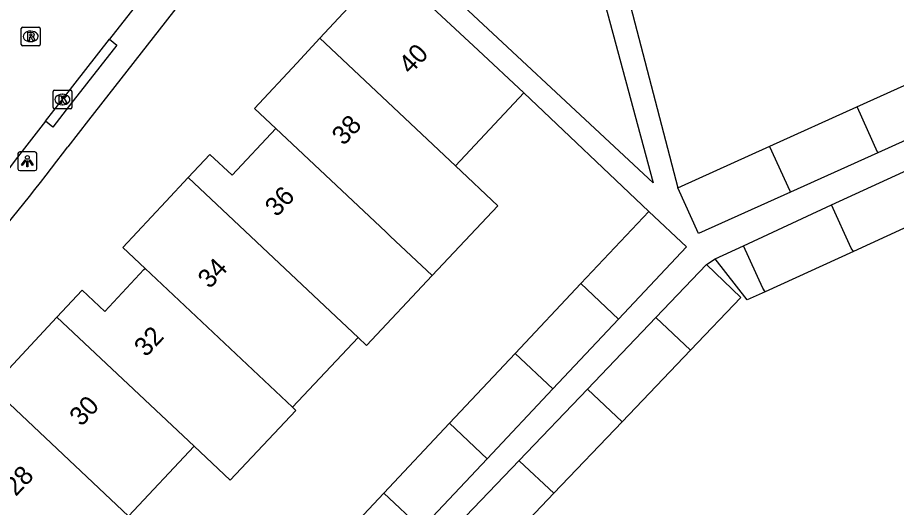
# Model space of a CAD drawing. Extents: x 158474 to 159560, y 388525 to 389605.
# Drawn here: x 159187.25 to 159234.01, y 389323.35 to 389349.43 of the extents above; entities that cross this region are included whole.
import ezdxf

# ---------------------------------------------------------------- set-up
doc = ezdxf.new("R2010")
doc.units = 0
for name, color, linetype in [('IMGEO_Kolk', 7, 'Continuous'), ('IMGEO_Lichtpunt', 7, 'Continuous'), ('IMGEO_Pand', 7, 'Continuous'), ('IMGEO_Pand_nummerreeks', 7, 'Continuous'), ('IMGEO_Rijbaan_lokaal_open', 7, 'Continuous'), ('IMGEO_Rioolput', 7, 'Continuous'), ('IMGEO_Voetpad_open', 7, 'Continuous')]:
    doc.layers.add(name, color=color, linetype=linetype)

msp = doc.modelspace()

# ---------------------------------------------------------------- linework, layer by layer
at = {"layer": 'IMGEO_Kolk'}
for p, q in [((159189.132, 389344.634), (159189.132, 389345.486)), ((159189.207, 389345.56), (159190.059, 389345.56)), ((159189.62, 389345.34), (159189.645, 389345.34)), ((159190.133, 389345.486), (159190.133, 389344.634)), ((159190.059, 389344.56), (159189.207, 389344.56)), ((159189.643, 389344.78), (159189.618, 389344.78))]:
    msp.add_line(p, q, dxfattribs=at)
for points in [[(159189.132, 389344.634), (159189.132, 389345.486)], [(159189.207, 389345.56), (159190.059, 389345.56)], [(159190.133, 389345.486), (159190.133, 389344.634)], [(159189.453, 389345.26), (159189.576, 389345.26), (159189.576, 389345.109), (159189.706, 389345.26), (159189.87, 389345.26), (159189.724, 389345.109), (159189.877, 389344.86), (159189.725, 389344.86), (159189.64, 389345.024), (159189.576, 389344.957), (159189.576, 389344.86), (159189.453, 389344.86), (159189.453, 389345.26)], [(159190.059, 389344.56), (159189.207, 389344.56)]]:
    msp.add_lwpolyline(points, dxfattribs=at)
for centre, start, end in [((159189.209, 389345.484), 91.552, 178.448), ((159189.209, 389345.484), 91.552, 178.448), ((159190.057, 389345.484), 1.552, 88.448), ((159190.057, 389345.484), 1.552, 88.448), ((159189.209, 389344.636), 181.552, 268.448), ((159189.209, 389344.636), 181.552, 268.448), ((159190.057, 389344.636), 271.552, 358.448), ((159190.057, 389344.636), 271.552, 358.448)]:
    msp.add_arc(centre, 0.0765, start, end, dxfattribs=at)
for centre, major_axis, ratio, start_param, end_param in [((159189.619, 389345.06), (-0.387, 0.002), 0.722429, 4.712389, 7.853982), ((159189.644, 389345.06), (-0.39, 0.002), 0.717154, 1.570796, 4.712389)]:
    msp.add_ellipse(centre, major_axis=major_axis, ratio=ratio, start_param=start_param, end_param=end_param, dxfattribs=at)
at = {"layer": 'IMGEO_Lichtpunt'}
for p, q in [((159187.269, 389342.184), (159187.269, 389341.377)), ((159187.269, 389342.184), (159187.269, 389341.377)), ((159188.171, 389342.279), (159187.363, 389342.279)), ((159188.171, 389342.279), (159187.363, 389342.279)), ((159188.265, 389341.377), (159188.265, 389342.184)), ((159188.265, 389341.377), (159188.265, 389342.184)), ((159187.363, 389341.283), (159188.171, 389341.283)), ((159187.363, 389341.283), (159188.171, 389341.283))]:
    msp.add_line(p, q, dxfattribs=at)
for points in [[(159187.643, 389341.848), (159187.682, 389341.82), (159187.494, 389341.558), (159187.456, 389341.585), (159187.643, 389341.848)], [(159187.745, 389341.8), (159187.792, 389341.8), (159187.792, 389341.478), (159187.745, 389341.478), (159187.745, 389341.8)], [(159187.855, 389341.82), (159187.893, 389341.847), (159188.08, 389341.585), (159188.041, 389341.557), (159187.855, 389341.82)]]:
    msp.add_lwpolyline(points, dxfattribs=at)
msp.add_circle((159187.768, 389341.982), 0.0994, dxfattribs=at)
for centre, start, end in [((159187.363, 389342.184), 90, 180), ((159187.363, 389342.184), 90, 180), ((159188.171, 389342.184), 0, 90), ((159188.171, 389342.184), 0, 90), ((159187.363, 389341.377), 180, 270), ((159187.363, 389341.377), 180, 270), ((159188.171, 389341.377), 270, 0), ((159188.171, 389341.377), 270, 360)]:
    msp.add_arc(centre, 0.0946, start, end, dxfattribs=at)
at = {"layer": 'IMGEO_Pand'}
for points in [[(159203.334, 389348.322), (159204.577, 389349.654), (159206.928, 389352.173)], [(159206.928, 389352.173), (159208.102, 389351.096), (159211.758, 389347.686), (159214.186, 389345.42)], [(159200.992, 389343.524), (159199.857, 389344.593), (159202.105, 389347.004), (159203.334, 389348.322)], [(159210.554, 389341.527), (159203.334, 389348.322)], [(159231.907, 389344.676), (159236.578, 389346.787)], [(159214.186, 389345.42), (159210.554, 389341.527)], [(159227.272, 389342.581), (159231.907, 389344.676)], [(159231.907, 389344.676), (159231.914, 389344.648), (159232.988, 389342.28), (159233.012, 389342.227)], [(159237.686, 389344.334), (159233.012, 389342.227)], [(159196.326, 389340.91), (159197.476, 389342.142), (159198.667, 389341.032), (159200.992, 389343.524)], [(159209.311, 389335.691), (159207.074, 389337.797), (159206.832, 389338.024), (159200.992, 389343.524)], [(159222.378, 389340.368), (159227.272, 389342.581)], [(159228.374, 389340.136), (159228.355, 389340.178), (159227.281, 389342.546), (159227.272, 389342.581)], [(159233.012, 389342.227), (159228.374, 389340.136)], [(159230.561, 389339.45), (159235.237, 389341.608)], [(159210.554, 389341.527), (159212.807, 389339.406), (159209.311, 389335.691)], [(159194.027, 389336.072), (159192.846, 389337.182), (159195.128, 389339.626), (159196.326, 389340.91)], [(159196.326, 389340.91), (159203.594, 389334.068), (159205.372, 389332.393)], [(159228.374, 389340.136), (159223.478, 389337.928), (159222.378, 389340.368)], [(159225.866, 389337.283), (159230.561, 389339.45)], [(159231.716, 389336.979), (159231.603, 389337.155), (159230.561, 389339.45)], [(159217.212, 389335.261), (159220.83, 389339.11)], [(159220.83, 389339.11), (159222.833, 389337.228), (159219.214, 389333.377)], [(159236.396, 389339.123), (159231.716, 389336.979)], [(159224.356, 389336.586), (159225.866, 389337.283)], [(159227.018, 389334.827), (159226.896, 389335.017), (159225.866, 389337.283)], [(159231.716, 389336.979), (159227.018, 389334.827)], [(159227.018, 389334.827), (159226.072, 389334.394), (159224.356, 389336.586)], [(159189.344, 389333.474), (159190.685, 389334.912), (159191.894, 389333.785), (159193.968, 389336.008), (159194.027, 389336.072)], [(159194.027, 389336.072), (159201.875, 389328.68)], [(159221.211, 389333.468), (159223.896, 389336.28)], [(159223.896, 389336.28), (159225.732, 389334.527), (159223.059, 389331.727)], [(159209.311, 389335.691), (159205.815, 389331.976), (159205.372, 389332.393)], [(159213.717, 389331.542), (159217.212, 389335.261)], [(159217.212, 389335.261), (159219.214, 389333.377)], [(159185.865, 389329.747), (159188.17, 389332.216), (159189.344, 389333.474)], [(159196.634, 389326.608), (159189.344, 389333.474)], [(159219.214, 389333.377), (159215.718, 389329.657)], [(159217.565, 389329.649), (159221.211, 389333.468)], [(159221.211, 389333.468), (159223.059, 389331.727)], [(159205.372, 389332.393), (159201.875, 389328.68)], [(159210.225, 389327.826), (159213.717, 389331.542)], [(159215.718, 389329.657), (159213.717, 389331.542)], [(159223.059, 389331.727), (159219.414, 389327.908)], [(159193.154, 389322.878), (159185.865, 389329.747)], [(159215.718, 389329.657), (159212.226, 389325.942)], [(159213.933, 389325.844), (159217.565, 389329.649)], [(159219.414, 389327.908), (159217.565, 389329.649)], [(159201.875, 389328.68), (159202.057, 389328.508), (159198.56, 389324.794), (159196.634, 389326.608)], [(159206.729, 389324.107), (159210.225, 389327.826)], [(159210.225, 389327.826), (159212.226, 389325.942)], [(159219.414, 389327.908), (159215.782, 389324.103)], [(159196.634, 389326.608), (159193.154, 389322.878)], [(159212.226, 389325.942), (159208.73, 389322.222)], [(159210.287, 389322.025), (159213.933, 389325.844)], [(159215.782, 389324.103), (159213.959, 389325.819), (159213.933, 389325.844)], [(159203.236, 389320.39), (159206.729, 389324.107)], [(159208.73, 389322.222), (159206.729, 389324.107)], [(159215.782, 389324.103), (159212.135, 389320.284)]]:
    msp.add_lwpolyline(points, dxfattribs=at)
at = {"layer": 'IMGEO_Rijbaan_lokaal_open'}
for points in [[(159194.918, 389351.848), (159192.132, 389348.27)], [(159188.735, 389343.907), (159189.617, 389345.04), (159192.132, 389348.27)], [(159188.735, 389343.907), (159187.119, 389341.831), (159186.315, 389340.747)]]:
    msp.add_lwpolyline(points, dxfattribs=at)
at = {"layer": 'IMGEO_Rioolput'}
for p, q in [((159187.445, 389347.997), (159187.445, 389348.849)), ((159187.52, 389348.923), (159188.372, 389348.923)), ((159187.933, 389348.703), (159187.958, 389348.703)), ((159188.446, 389348.849), (159188.446, 389347.997)), ((159187.956, 389348.143), (159187.931, 389348.143)), ((159188.372, 389347.923), (159187.52, 389347.923))]:
    msp.add_line(p, q, dxfattribs=at)
for points in [[(159187.445, 389347.997), (159187.445, 389348.849)], [(159187.52, 389348.923), (159188.372, 389348.923)], [(159188.034, 389348.621), (159187.782, 389348.623), (159187.782, 389348.223)], [(159188.446, 389348.849), (159188.446, 389347.997)], [(159187.782, 389348.223), (159187.906, 389348.223), (159187.906, 389348.385), (159187.917, 389348.385)], [(159187.96, 389348.542), (159187.906, 389348.542), (159187.906, 389348.461)], [(159187.906, 389348.461), (159187.958, 389348.461)], [(159187.964, 389348.356), (159188.035, 389348.223), (159188.175, 389348.223), (159188.11, 389348.349)], [(159188.372, 389347.923), (159187.52, 389347.923)]]:
    msp.add_lwpolyline(points, dxfattribs=at)
for centre, radius, start, end in [((159187.522, 389348.847), 0.0765, 91.552, 178.448), ((159187.522, 389348.847), 0.0765, 91.552, 178.448), ((159188.033, 389348.511), 0.109, 350.3612, 89.416), ((159188.37, 389348.847), 0.0765, 1.552, 88.448), ((159188.37, 389348.847), 0.0765, 1.552, 88.448), ((159187.916, 389348.332), 0.0533, 26.0293, 88.6989), ((159187.942, 389348.65), 0.19, 274.7715, 282.9687), ((159187.966, 389348.446), 0.0964, 77.0061, 93.1865), ((159187.98, 389348.503), 0.0378, 276.6634, 79.6772), ((159188.031, 389348.511), 0.112, 277.5842, 350.9817), ((159188.015, 389348.296), 0.108, 29.5134, 73.7905), ((159187.522, 389347.999), 0.0765, 181.552, 268.448), ((159187.522, 389347.999), 0.0765, 181.552, 268.448), ((159188.37, 389347.999), 0.0765, 271.552, 358.448), ((159188.37, 389347.999), 0.0765, 271.552, 358.448)]:
    msp.add_arc(centre, radius, start, end, dxfattribs=at)
for centre, major_axis, ratio, start_param, end_param in [((159187.932, 389348.423), (-0.387, 0.002), 0.722429, 4.712389, 7.853982), ((159187.957, 389348.423), (-0.39, 0.002), 0.717154, 1.570796, 4.712389)]:
    msp.add_ellipse(centre, major_axis=major_axis, ratio=ratio, start_param=start_param, end_param=end_param, dxfattribs=at)
at = {"layer": 'IMGEO_Voetpad_open'}
for points in [[(159215.979, 389359.537), (159221.061, 389340.626), (159208.91, 389351.962)], [(159201.016, 389356.78), (159191.027, 389343.961), (159189.925, 389342.547)], [(159218.991, 389353.394), (159222.378, 389340.368)], [(159192.132, 389348.27), (159192.524, 389347.961), (159190.013, 389344.737), (159189.127, 389343.598), (159188.735, 389343.907)], [(159220.83, 389339.11), (159214.186, 389345.42)], [(159223.896, 389336.28), (159224.356, 389336.586)]]:
    msp.add_lwpolyline(points, dxfattribs=at)
msp.add_arc((159056.208, 389444.017), 167.858, 317.58442, 322.80731, dxfattribs=at)

# ---------------------------------------------------------------- texts
at = {"layer": 'IMGEO_Pand_nummerreeks'}
for s, rotation, p in [('40', 46.8022, (159208.152, 389346.357)), ('38', 46.8049, (159204.596, 389342.571)), ('36', 46.9424, (159201.039, 389338.771)), ('34', 46.9424, (159197.468, 389334.95)), ('32', 47.0398, (159194.081, 389331.315)), ('30', 47.0398, (159190.639, 389327.619)), ('28', 46.7419, (159187.154, 389323.901))]:
    msp.add_text(s, height=1, rotation=rotation, dxfattribs=at).set_placement(p)

doc.saveas('drawing.dxf')
